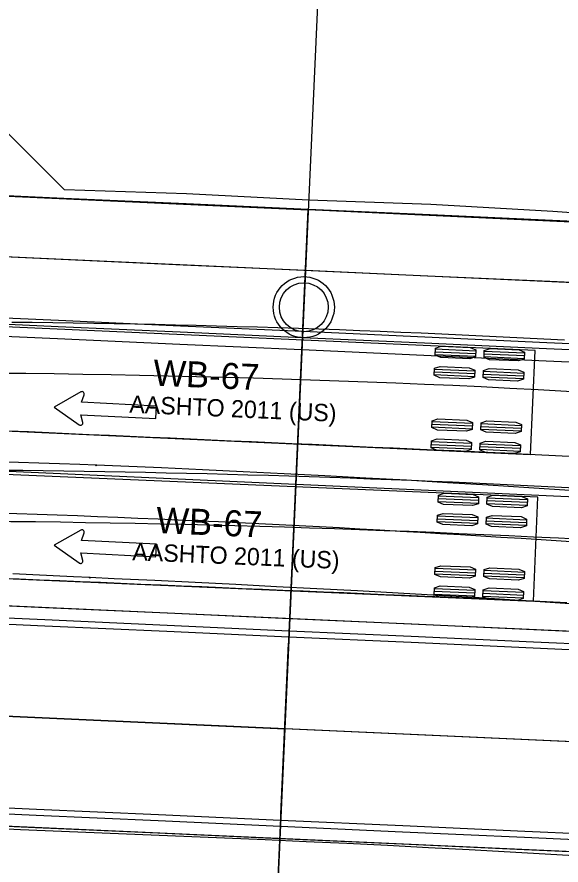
# Model space of a CAD drawing. Extents: x -70 to 701944, y -4 to 666871.
# Drawn here: x 667670.2 to 667714.7, y 656550 to 656619.3 of the extents above; entities that cross this region are included whole.
import ezdxf

# ---------------------------------------------------------------- set-up
doc = ezdxf.new("R2010")
doc.units = 0
for name, color, linetype in [('R_Detour', 7, 'Continuous'), ('R_Horz Alg', 7, 'Continuous'), ('R_No Plot', 7, 'Continuous'), ('R_Proposed Const Limits', 7, 'Continuous'), ('R_Proposed Road', 7, 'Continuous'), ('R_Striping', 7, 'Continuous'), ('R_Water', 7, 'Continuous'), ('T_Indications', 7, 'Continuous'), ('T_Vehicle Path Lt Major', 7, 'Continuous'), ('T_Vehicle Path Lt Minor', 7, 'Continuous'), ('T_Vehicle Path Rt', 7, 'Continuous')]:
    doc.layers.add(name, color=color, linetype=linetype)

msp = doc.modelspace()

# ---------------------------------------------------------------- linework, layer by layer
at = {"layer": 'R_Detour'}
for p in [(667695.486, 656635.77), (667688.088, 656472.029)]:
    msp.add_line(p, (667692.114, 656561.12), dxfattribs=at)
at = {"layer": 'R_Horz Alg'}
msp.add_line((667725.264, 656559.622), (664961.469, 656684.496), dxfattribs=at)
msp.add_lwpolyline([(667691.798, 656554.127), (667692.43, 656568.113)], dxfattribs=at)
at = {"layer": 'R_No Plot'}
for p, q in [((667813.841, 656555.62), (664810.544, 656691.315)), ((667725.264, 656559.622), (664961.469, 656684.496))]:
    msp.add_line(p, q, dxfattribs=at)
for points in [[(667544.185, 656610.347), (667694.03, 656603.541), (667692.114, 656561.12), (667542.267, 656567.89)], [(667694.032, 656603.576), (667740.556, 656601.384), (667781.156, 656598.17), (667847.616, 656594.238), (667841.432, 656547.815), (667766.915, 656557.74), (667692.114, 656561.12)], [(667542.267, 656567.89), (667692.114, 656561.12), (667689.654, 656506.675), (667539.807, 656513.446)], [(667692.114, 656561.12), (667689.654, 656506.675), (667773.857, 656501.244), (667833.593, 656488.957), (667841.449, 656547.812), (667766.915, 656557.74)]]:
    msp.add_lwpolyline(points, close=True, dxfattribs=at)
msp.add_circle((667693.671, 656595.585), 2.5, dxfattribs=at)
at = {"layer": 'R_Proposed Const Limits'}
for points in [[(667674.084, 656605.172), (667664.506, 656614.737), (667654.437, 656613.451), (667644.324, 656611.165), (667634.182, 656608.248), (667624.695, 656619.843), (667614.725, 656620.734), (667604.755, 656621.615), (667594.785, 656622.495), (667584.814, 656623.381), (667574.839, 656624.156), (667564.838, 656624.363), (667554.837, 656624.548), (667544.833, 656624.691), (667534.831, 656624.878), (667524.827, 656625.024), (667514.815, 656624.981), (667514.206, 656624.799), (667504.67, 656621.993), (667494.533, 656619.187), (667484.253, 656613.218), (667474.301, 656614.491), (667464.286, 656614.398), (667454.292, 656614.745)], [(667727.201, 656602.474), (667724.022, 656602.691), (667714.045, 656603.412), (667704.061, 656603.993), (667694.066, 656604.334), (667684.079, 656604.849), (667674.084, 656605.172)]]:
    msp.add_lwpolyline(points, dxfattribs=at)
at = {"layer": 'R_Proposed Road'}
for p, q in [((667725.671, 656568.613), (667418.096, 656582.51)), ((667724.858, 656550.631), (667417.283, 656564.528))]:
    msp.add_line(p, q, dxfattribs=at)
for points in [[(667724.001, 656602.222), (667714.011, 656602.674), (667704.022, 656603.125), (667694.032, 656603.576), (667684.042, 656604.028), (667674.052, 656604.479), (667664.062, 656604.93), (667654.073, 656605.382), (667644.083, 656605.833), (667634.093, 656606.285), (667624.103, 656606.736), (667614.113, 656607.187), (667604.124, 656607.639), (667594.134, 656608.09), (667584.144, 656608.541), (667574.154, 656608.993), (667564.164, 656609.444), (667554.175, 656609.895), (667544.185, 656610.347), (667534.195, 656610.798), (667524.205, 656611.249)], [(667723.776, 656597.227), (667713.786, 656597.679), (667703.796, 656598.13), (667693.806, 656598.582), (667683.816, 656599.033), (667673.827, 656599.484), (667663.837, 656599.936), (667653.847, 656600.387), (667643.857, 656600.838), (667633.867, 656601.29), (667623.878, 656601.741), (667613.888, 656602.192), (667603.898, 656602.644), (667593.908, 656603.095), (667583.918, 656603.546), (667573.928, 656603.998), (667563.939, 656604.449), (667553.949, 656604.9), (667543.959, 656605.352), (667533.969, 656605.803), (667523.979, 656606.255)], [(667723.55, 656592.233), (667713.56, 656592.684), (667703.57, 656593.135), (667693.581, 656593.587), (667683.591, 656594.038), (667673.601, 656594.489), (667663.611, 656594.941), (667653.621, 656595.392), (667643.631, 656595.843), (667633.642, 656596.295), (667623.652, 656596.746), (667613.662, 656597.197), (667603.672, 656597.649), (667593.682, 656598.1), (667583.693, 656598.551), (667573.703, 656599.003), (667563.713, 656599.454), (667553.723, 656599.906), (667543.733, 656600.357), (667533.744, 656600.808), (667523.754, 656601.26)], [(667723.527, 656591.733), (667713.538, 656592.184), (667703.548, 656592.636), (667693.558, 656593.087), (667683.568, 656593.538), (667673.578, 656593.99), (667663.589, 656594.441), (667653.599, 656594.893), (667643.609, 656595.344), (667633.619, 656595.795), (667623.629, 656596.247), (667613.639, 656596.698), (667603.65, 656597.149), (667593.66, 656597.601), (667583.67, 656598.052), (667573.68, 656598.503), (667563.69, 656598.955), (667553.701, 656599.406), (667543.711, 656599.857), (667533.721, 656600.309), (667523.731, 656600.76)], [(667723.482, 656590.734), (667713.492, 656591.185), (667703.503, 656591.637), (667693.513, 656592.088), (667683.523, 656592.539), (667673.533, 656592.991), (667663.543, 656593.442), (667653.554, 656593.894), (667643.564, 656594.345), (667633.574, 656594.796), (667623.584, 656595.248), (667613.594, 656595.699), (667603.605, 656596.15), (667593.615, 656596.602), (667583.625, 656597.053), (667573.635, 656597.504), (667563.645, 656597.956), (667553.656, 656598.407), (667543.666, 656598.858), (667533.676, 656599.31), (667523.686, 656599.761)], [(667722.489, 656568.756), (667712.499, 656569.208), (667702.51, 656569.659), (667692.52, 656570.111), (667682.53, 656570.562), (667672.54, 656571.013), (667662.55, 656571.465), (667652.561, 656571.916), (667642.571, 656572.367), (667632.581, 656572.819), (667622.591, 656573.27), (667612.601, 656573.721), (667602.612, 656574.173), (667592.622, 656574.624), (667582.632, 656575.075), (667572.642, 656575.527), (667562.652, 656575.978), (667552.663, 656576.43), (667542.673, 656576.881), (667532.683, 656577.332), (667522.693, 656577.784)], [(667722.444, 656567.758), (667712.454, 656568.209), (667702.465, 656568.66), (667692.475, 656569.112), (667682.485, 656569.563), (667672.495, 656570.014), (667662.505, 656570.466), (667652.515, 656570.917), (667642.526, 656571.368), (667632.536, 656571.82), (667622.546, 656572.271), (667612.556, 656572.722), (667602.566, 656573.174), (667592.577, 656573.625), (667582.587, 656574.076), (667572.597, 656574.528), (667562.607, 656574.979), (667552.617, 656575.431), (667542.628, 656575.882), (667532.638, 656576.333), (667522.648, 656576.785)], [(667722.444, 656567.758), (667712.454, 656568.209), (667702.465, 656568.66), (667692.475, 656569.112), (667682.485, 656569.563), (667672.495, 656570.014), (667662.505, 656570.466), (667652.515, 656570.917), (667642.526, 656571.368), (667632.536, 656571.82), (667622.546, 656572.271), (667612.556, 656572.722), (667602.566, 656573.174), (667592.577, 656573.625), (667582.587, 656574.076), (667572.597, 656574.528), (667562.607, 656574.979), (667552.617, 656575.431), (667542.628, 656575.882), (667532.638, 656576.333), (667522.648, 656576.785)], [(667722.422, 656567.258), (667712.432, 656567.709), (667702.442, 656568.161), (667692.452, 656568.612), (667682.462, 656569.063), (667672.473, 656569.515), (667662.483, 656569.966), (667652.493, 656570.417), (667642.503, 656570.869), (667632.513, 656571.32), (667622.523, 656571.772), (667612.534, 656572.223), (667602.544, 656572.674), (667592.554, 656573.126), (667582.564, 656573.577), (667572.574, 656574.028), (667562.585, 656574.48), (667552.595, 656574.931), (667542.605, 656575.382), (667532.615, 656575.834), (667522.625, 656576.285)], [(667722.422, 656567.258), (667712.432, 656567.709), (667702.442, 656568.161), (667692.452, 656568.612), (667682.462, 656569.063), (667672.473, 656569.515), (667662.483, 656569.966), (667652.493, 656570.417), (667642.503, 656570.869), (667632.513, 656571.32), (667622.523, 656571.772), (667612.534, 656572.223), (667602.544, 656572.674), (667592.554, 656573.126), (667582.564, 656573.577), (667572.574, 656574.028), (667562.585, 656574.48), (667552.595, 656574.931), (667542.605, 656575.382), (667532.615, 656575.834), (667522.625, 656576.285)], [(667721.722, 656551.774), (667711.732, 656552.225), (667701.742, 656552.677), (667691.753, 656553.128), (667681.763, 656553.579), (667671.773, 656554.031), (667661.783, 656554.482), (667651.793, 656554.933), (667641.804, 656555.385), (667631.814, 656555.836), (667621.824, 656556.287), (667611.834, 656556.739), (667601.844, 656557.19), (667591.854, 656557.641), (667581.865, 656558.093), (667571.875, 656558.544), (667561.885, 656558.995), (667551.895, 656559.447), (667541.905, 656559.898), (667531.916, 656560.35), (667521.926, 656560.801)], [(667721.722, 656551.774), (667711.732, 656552.225), (667701.742, 656552.677), (667691.753, 656553.128), (667681.763, 656553.579), (667671.773, 656554.031), (667661.783, 656554.482), (667651.793, 656554.933), (667641.804, 656555.385), (667631.814, 656555.836), (667621.824, 656556.287), (667611.834, 656556.739), (667601.844, 656557.19), (667591.854, 656557.641), (667581.865, 656558.093), (667571.875, 656558.544), (667561.885, 656558.995), (667551.895, 656559.447), (667541.905, 656559.898), (667531.916, 656560.35), (667521.926, 656560.801)], [(667721.745, 656552.273), (667711.755, 656552.725), (667701.765, 656553.176), (667691.775, 656553.627), (667681.785, 656554.079), (667671.795, 656554.53), (667661.806, 656554.981), (667651.816, 656555.433), (667641.826, 656555.884), (667631.836, 656556.335), (667621.846, 656556.787), (667611.857, 656557.238), (667601.867, 656557.69), (667591.877, 656558.141), (667581.887, 656558.592), (667571.897, 656559.044), (667561.908, 656559.495), (667551.918, 656559.946), (667541.928, 656560.398), (667531.938, 656560.849), (667521.948, 656561.3)], [(667721.745, 656552.273), (667711.755, 656552.725), (667701.765, 656553.176), (667691.775, 656553.627), (667681.785, 656554.079), (667671.795, 656554.53), (667661.806, 656554.981), (667651.816, 656555.433), (667641.826, 656555.884), (667631.836, 656556.335), (667621.846, 656556.787), (667611.857, 656557.238), (667601.867, 656557.69), (667591.877, 656558.141), (667581.887, 656558.592), (667571.897, 656559.044), (667561.908, 656559.495), (667551.918, 656559.946), (667541.928, 656560.398), (667531.938, 656560.849), (667521.948, 656561.3)], [(667721.677, 656550.775), (667711.687, 656551.226), (667701.697, 656551.678), (667691.707, 656552.129), (667681.718, 656552.58), (667671.728, 656553.032), (667661.738, 656553.483), (667651.748, 656553.934), (667641.758, 656554.386), (667631.769, 656554.837), (667621.779, 656555.288), (667611.789, 656555.74), (667601.799, 656556.191), (667591.809, 656556.642), (667581.82, 656557.094), (667571.83, 656557.545), (667561.84, 656557.996), (667551.85, 656558.448), (667541.86, 656558.899), (667531.87, 656559.351), (667521.881, 656559.802)], [(667721.677, 656550.775), (667711.687, 656551.226), (667701.697, 656551.678), (667691.707, 656552.129), (667681.718, 656552.58), (667671.728, 656553.032), (667661.738, 656553.483), (667651.748, 656553.934), (667641.758, 656554.386), (667631.769, 656554.837), (667621.779, 656555.288), (667611.789, 656555.74), (667601.799, 656556.191), (667591.809, 656556.642), (667581.82, 656557.094), (667571.83, 656557.545), (667561.84, 656557.996), (667551.85, 656558.448), (667541.86, 656558.899), (667531.87, 656559.351), (667521.881, 656559.802)]]:
    msp.add_lwpolyline(points, dxfattribs=at)
at = {"layer": 'R_Striping'}
for p, q in [((667681.573, 656586.484), (667681.625, 656587.507)), ((667681.573, 656575.188), (667681.625, 656576.211))]:
    msp.add_line(p, q, dxfattribs=at)
for points in [[(667726.164, 656579.602), (667726.149, 656579.602), (667418.431, 656593.505), (667318.669, 656601.016), (667119.037, 656610.036)], [(667675.427, 656588.656), (667673.257, 656587.419), (667675.291, 656585.968)], [(667681.625, 656587.507), (667675.485, 656587.819), (667675.703, 656588.424)], [(667675.589, 656586.171), (667675.433, 656586.795), (667681.573, 656586.484)], [(667675.427, 656577.361), (667673.257, 656576.123), (667675.291, 656574.672)], [(667681.625, 656576.211), (667675.485, 656576.523), (667675.703, 656577.128)], [(667675.589, 656574.875), (667675.433, 656575.5), (667681.573, 656575.188)]]:
    msp.add_lwpolyline(points, dxfattribs=at)
for centre, start, end in [((667675.522, 656588.49), 340.15256, 119.68783), ((667675.402, 656586.124), 234.49971, 14.03499), ((667675.522, 656577.194), 340.15256, 119.68783), ((667675.402, 656574.828), 234.49971, 14.03499)]:
    msp.add_arc(centre, 0.192, start, end, dxfattribs=at)
at = {"layer": 'R_Water'}
msp.add_circle((667693.671, 656595.585), 2, dxfattribs=at)
at = {"layer": 'T_Indications'}
for p, q in [((667727.183, 656602.079), (667419.75, 656615.969)), ((667726.957, 656597.084), (667419.382, 656610.981))]:
    msp.add_line(p, q, dxfattribs=at)
at = {"layer": 'T_Vehicle Path Lt Major'}
msp.add_lwpolyline([(667642.822, 656554.042), (667643.823, 656554), (667647.158, 656553.862), (667650.493, 656553.724), (667653.828, 656553.586), (667657.163, 656553.448), (667660.499, 656553.309), (667663.834, 656553.171), (667667.169, 656553.033), (667670.505, 656552.895), (667673.841, 656552.757), (667677.176, 656552.619), (667680.512, 656552.481), (667683.848, 656552.343), (667687.183, 656552.204), (667690.519, 656552.06), (667693.854, 656551.91), (667697.189, 656551.753), (667700.524, 656551.59), (667703.859, 656551.421), (667707.2, 656551.246), (667710.543, 656551.064), (667713.885, 656550.876), (667717.228, 656550.682)], dxfattribs=at)
at = {"layer": 'T_Vehicle Path Lt Minor'}
for points in [[(667676.685, 656582.661), (667675.348, 656582.713), (667673.677, 656582.776), (667672.005, 656582.837), (667670.334, 656582.896), (667668.663, 656582.953)], [(667715.429, 656580.603), (667712.092, 656580.822), (667708.753, 656581.034), (667705.415, 656581.237), (667702.076, 656581.433), (667698.736, 656581.621), (667695.396, 656581.801), (667692.056, 656581.973), (667688.715, 656582.136), (667685.374, 656582.292), (667682.032, 656582.44), (667678.69, 656582.581), (667676.685, 656582.661)], [(667676.163, 656573.484), (667674.835, 656573.546), (667673.176, 656573.623), (667671.516, 656573.7), (667669.856, 656573.776)], [(667717.973, 656571.181), (667714.656, 656571.399), (667711.34, 656571.61), (667708.022, 656571.814), (667704.705, 656572.01), (667701.387, 656572.199), (667698.069, 656572.383), (667694.75, 656572.561), (667691.431, 656572.735), (667688.113, 656572.904), (667684.793, 656573.069), (667681.474, 656573.231), (667678.155, 656573.39), (667676.163, 656573.484)]]:
    msp.add_lwpolyline(points, dxfattribs=at)
for centre in [(667676.685, 656582.661), (667676.685, 656582.661), (667676.163, 656573.484), (667676.163, 656573.484)]:
    msp.add_circle(centre, 0.0417, dxfattribs=at)
msp.add_arc((667621.285, 655168.154), 1411.391, 84.795216, 89.086894, dxfattribs=at)
at = {"layer": 'T_Vehicle Path Rt'}
for p, q in [((667712.592, 656592.045), (667659.644, 656594.405)), ((667704.43, 656591.95), (667707.726, 656591.803)), ((667704.44, 656592.179), (667707.737, 656592.032)), ((667708.436, 656592.001), (667711.733, 656591.854)), ((667712.213, 656583.554), (667712.592, 656592.045)), ((667704.419, 656591.721), (667707.716, 656591.574)), ((667708.415, 656591.543), (667711.712, 656591.396)), ((667708.426, 656591.772), (667711.722, 656591.625)), ((667704.366, 656590.531), (667707.663, 656590.384)), ((667704.346, 656590.073), (667707.643, 656589.926)), ((667704.356, 656590.302), (667707.653, 656590.155)), ((667708.342, 656589.895), (667711.639, 656589.748)), ((667708.352, 656590.124), (667711.649, 656589.977)), ((667708.362, 656590.353), (667711.659, 656590.206)), ((667659.266, 656585.914), (667712.213, 656583.554)), ((667704.155, 656585.794), (667707.452, 656585.647)), ((667704.165, 656586.023), (667707.462, 656585.876)), ((667704.176, 656586.252), (667707.472, 656586.105)), ((667708.161, 656585.845), (667711.458, 656585.698)), ((667708.172, 656586.074), (667711.468, 656585.927)), ((667708.151, 656585.616), (667711.448, 656585.469)), ((667704.092, 656584.374), (667707.389, 656584.228)), ((667704.102, 656584.603), (667707.399, 656584.457)), ((667708.098, 656584.425), (667711.395, 656584.278)), ((667704.082, 656584.146), (667707.378, 656583.999)), ((667708.078, 656583.967), (667711.374, 656583.821)), ((667708.088, 656584.196), (667711.385, 656584.049)), ((667712.828, 656580.054), (667659.875, 656582.299)), ((667704.675, 656580.17), (667707.972, 656580.03)), ((667704.656, 656579.712), (667707.953, 656579.572)), ((667704.665, 656579.941), (667707.963, 656579.801)), ((667708.652, 656579.543), (667711.949, 656579.403)), ((667708.662, 656579.772), (667711.959, 656579.632)), ((667708.672, 656580.001), (667711.969, 656579.861)), ((667712.468, 656571.561), (667712.828, 656580.054)), ((667704.586, 656578.064), (667707.883, 656577.924)), ((667704.596, 656578.293), (667707.893, 656578.153)), ((667704.605, 656578.522), (667707.902, 656578.382)), ((667708.592, 656578.123), (667711.889, 656577.983)), ((667708.602, 656578.352), (667711.899, 656578.212)), ((667708.582, 656577.894), (667711.879, 656577.754)), ((667704.414, 656574.013), (667707.711, 656573.873)), ((667704.424, 656574.242), (667707.721, 656574.102)), ((667708.42, 656574.073), (667711.717, 656573.933)), ((667659.515, 656573.806), (667712.468, 656571.561)), ((667704.404, 656573.784), (667707.701, 656573.644)), ((667708.401, 656573.615), (667711.698, 656573.475)), ((667708.411, 656573.844), (667711.708, 656573.704)), ((667704.354, 656572.594), (667707.651, 656572.454)), ((667704.335, 656572.136), (667707.632, 656571.996)), ((667704.344, 656572.365), (667707.641, 656572.225)), ((667708.331, 656571.966), (667711.628, 656571.826)), ((667708.341, 656572.195), (667711.638, 656572.055)), ((667708.35, 656572.424), (667711.647, 656572.284))]:
    msp.add_line(p, q, dxfattribs=at)
for points in [[(667714.988, 656592.886), (667713.315, 656592.975), (667711.642, 656593.063), (667709.969, 656593.147), (667708.296, 656593.229), (667706.623, 656593.308), (667704.95, 656593.384), (667703.276, 656593.457), (667701.603, 656593.528), (667699.929, 656593.596), (667698.255, 656593.661), (667696.581, 656593.723), (667694.907, 656593.783), (667693.233, 656593.84), (667691.559, 656593.894), (667689.885, 656593.945), (667688.21, 656593.994), (667686.536, 656594.04), (667684.861, 656594.083), (667683.187, 656594.123), (667681.512, 656594.161), (667679.837, 656594.196), (667678.163, 656594.228), (667676.488, 656594.257), (667674.813, 656594.284), (667673.138, 656594.308), (667671.463, 656594.329), (667669.788, 656594.348)], [(667715.915, 656583.359), (667714.257, 656583.444), (667712.599, 656583.526), (667710.941, 656583.606), (667709.282, 656583.683), (667707.624, 656583.758), (667705.966, 656583.832), (667704.307, 656583.906), (667702.649, 656583.98), (667700.99, 656584.054), (667699.332, 656584.128), (667697.674, 656584.202), (667696.015, 656584.276), (667694.357, 656584.35), (667692.699, 656584.423), (667691.041, 656584.497), (667689.382, 656584.571), (667687.724, 656584.645), (667686.066, 656584.719), (667684.408, 656584.793), (667682.75, 656584.867), (667681.091, 656584.941), (667679.433, 656585.015), (667677.775, 656585.089), (667676.117, 656585.163), (667674.459, 656585.236), (667672.801, 656585.31), (667671.142, 656585.384), (667669.484, 656585.458)], [(667715.867, 656580.797), (667714.195, 656580.883), (667712.523, 656580.966), (667710.85, 656581.046), (667709.178, 656581.124), (667707.505, 656581.199), (667705.833, 656581.272), (667704.16, 656581.343), (667702.487, 656581.411), (667700.814, 656581.476), (667699.141, 656581.539), (667697.468, 656581.599), (667695.795, 656581.657), (667694.121, 656581.713), (667692.448, 656581.765), (667690.775, 656581.816), (667689.101, 656581.864), (667687.427, 656581.909), (667685.754, 656581.952), (667684.08, 656581.992), (667682.406, 656582.03), (667680.732, 656582.065), (667679.058, 656582.098), (667677.384, 656582.128), (667675.71, 656582.156), (667674.036, 656582.181), (667672.362, 656582.204), (667670.688, 656582.224), (667669.014, 656582.242)], [(667715.184, 656571.425), (667713.525, 656571.504), (667711.866, 656571.581), (667710.207, 656571.655), (667708.548, 656571.728), (667706.889, 656571.798), (667705.23, 656571.868), (667703.571, 656571.939), (667701.912, 656572.009), (667700.253, 656572.079), (667698.594, 656572.15), (667696.935, 656572.22), (667695.276, 656572.29), (667693.617, 656572.361), (667691.958, 656572.431), (667690.299, 656572.501), (667688.64, 656572.572), (667686.981, 656572.642), (667685.322, 656572.712), (667683.663, 656572.783), (667682.004, 656572.853), (667680.345, 656572.923), (667678.686, 656572.994), (667677.028, 656573.064), (667675.369, 656573.134), (667673.71, 656573.205), (667672.051, 656573.275), (667670.392, 656573.345), (667668.733, 656573.416)]]:
    msp.add_lwpolyline(points, dxfattribs=at)
for points in [[(667704.417, 656591.665), (667704.442, 656592.236), (667704.912, 656592.388), (667707.285, 656592.282), (667707.739, 656592.089), (667707.714, 656591.518), (667707.244, 656591.366), (667704.871, 656591.472)], [(667708.413, 656591.486), (667708.438, 656592.058), (667708.908, 656592.21), (667711.281, 656592.104), (667711.735, 656591.911), (667711.71, 656591.34), (667711.24, 656591.188), (667708.867, 656591.294)], [(667704.343, 656590.016), (667704.369, 656590.588), (667704.838, 656590.739), (667707.212, 656590.633), (667707.666, 656590.441), (667707.64, 656589.869), (667707.171, 656589.718), (667704.797, 656589.823)], [(667708.339, 656589.838), (667708.365, 656590.41), (667708.834, 656590.561), (667711.208, 656590.455), (667711.662, 656590.263), (667711.636, 656589.691), (667711.167, 656589.54), (667708.793, 656589.645)], [(667704.153, 656585.737), (667704.178, 656586.309), (667704.647, 656586.46), (667707.021, 656586.354), (667707.475, 656586.162), (667707.449, 656585.59), (667706.98, 656585.439), (667704.607, 656585.544)], [(667708.149, 656585.559), (667708.174, 656586.13), (667708.643, 656586.282), (667711.017, 656586.176), (667711.471, 656585.984), (667711.445, 656585.412), (667710.976, 656585.261), (667708.603, 656585.366)], [(667704.079, 656584.089), (667704.105, 656584.66), (667704.574, 656584.812), (667706.948, 656584.706), (667707.401, 656584.513), (667707.376, 656583.942), (667706.907, 656583.79), (667704.533, 656583.896)], [(667708.075, 656583.911), (667708.101, 656584.482), (667708.57, 656584.634), (667710.944, 656584.528), (667711.397, 656584.335), (667711.372, 656583.764), (667710.903, 656583.612), (667708.529, 656583.718)], [(667704.653, 656579.655), (667704.678, 656580.227), (667705.146, 656580.379), (667707.52, 656580.279), (667707.975, 656580.087), (667707.95, 656579.516), (667707.482, 656579.363), (667705.108, 656579.464)], [(667708.65, 656579.486), (667708.674, 656580.057), (667709.143, 656580.21), (667711.517, 656580.109), (667711.971, 656579.918), (667711.947, 656579.346), (667711.478, 656579.194), (667709.104, 656579.294)], [(667704.583, 656578.007), (667704.608, 656578.578), (667705.077, 656578.731), (667707.45, 656578.63), (667707.905, 656578.439), (667707.881, 656577.867), (667707.412, 656577.714), (667705.038, 656577.815)], [(667708.58, 656577.837), (667708.604, 656578.409), (667709.073, 656578.562), (667711.447, 656578.461), (667711.901, 656578.269), (667711.877, 656577.698), (667711.408, 656577.545), (667709.034, 656577.646)], [(667704.402, 656573.727), (667704.426, 656574.299), (667704.895, 656574.451), (667707.269, 656574.351), (667707.723, 656574.159), (667707.699, 656573.588), (667707.23, 656573.435), (667704.856, 656573.536)], [(667708.398, 656573.558), (667708.423, 656574.129), (667708.892, 656574.282), (667711.265, 656574.181), (667711.72, 656573.99), (667711.695, 656573.418), (667711.227, 656573.266), (667708.853, 656573.366)], [(667704.332, 656572.079), (667704.356, 656572.65), (667704.825, 656572.803), (667707.199, 656572.702), (667707.653, 656572.511), (667707.629, 656571.939), (667707.16, 656571.786), (667704.786, 656571.887)], [(667708.329, 656571.909), (667708.353, 656572.481), (667708.822, 656572.634), (667711.196, 656572.533), (667711.65, 656572.341), (667711.626, 656571.77), (667711.157, 656571.617), (667708.783, 656571.718)]]:
    msp.add_lwpolyline(points, close=True, dxfattribs=at)
for centre, radius, start, end in [((667659.514, 655565.029), 1025.19, 82.58996, 90.925628), ((667658.123, 655456.837), 1121.27, 84.097457, 90.76297)]:
    msp.add_arc(centre, radius, start, end, dxfattribs=at)

# ---------------------------------------------------------------- texts
for s, height, rotation, p in [('WB-67', 2.125, 357.44813, (667681.315, 656589.185)), ('AASHTO 2011 (US)', 1.41667, 357.44813, (667679.383, 656586.967)), ('WB-67', 2.125, 357.57236, (667681.557, 656577.126)), ('AASHTO 2011 (US)', 1.41667, 357.57236, (667679.629, 656574.903))]:
    msp.add_text(s, height=height, rotation=rotation, dxfattribs=at).set_placement(p)

doc.saveas('drawing.dxf')
